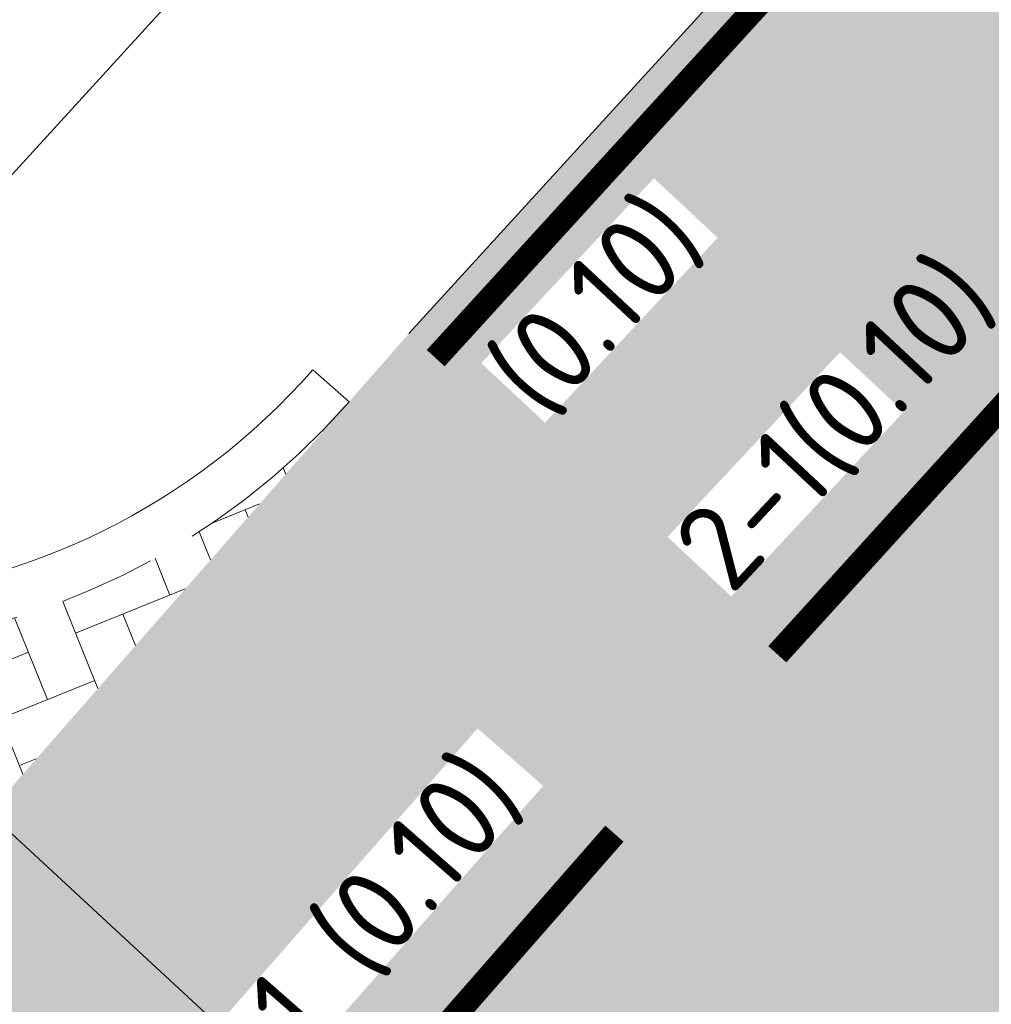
# Model space of a CAD drawing. Header units: metres. Extents: x 163628 to 168255, y 402691 to 405367.
# Tile 667 of 1056: x 165517.87 to 165521.88, y 403944.75 to 403948.81. Entities that reach past the tile are written whole.
import ezdxf

# ---------------------------------------------------------------- set-up
doc = ezdxf.new("R2010")
doc.units = ezdxf.units.M
for name, pattern in [('X-CA190022.004-UO-DWM_Snelfietsroute$0$2-1', [6, 2, -1, 2, -1]), ('X-CA190022.004-UO-DWM_Snelfietsroute$0$VH-OPSLUITBAND_150X250', [24, 16, -2, 4, -2]), ('X-CA190022.004-UO-DWM_Snelfietsroute$0$VW-1-1_STREEP', [2, 1, -1])]:
    doc.linetypes.add(name, pattern=pattern)
for name, color, linetype, lineweight, transparency in [('X-CA190022.004-UO-ARC_Arcering$0$N-WE-VH-VERHARDING_ASFALT_ROOD-A', 14, 'Continuous', 0, 0.5), ('X-CA190022.004-UO-ARC_Arcering$0$N-WE-VH-VERHARDING_ASFALT_ZWARTE OPBOUW- RODE DEKLAAG', 14, 'Continuous', 0, 0.5), ('X-CA190022.004-UO-ARC_Arcering$0$N-WE-VH-VERHARDING_BETONSTRAATSTEEN-A-200 ANTRACTIET', 251, 'Continuous', 18, 0.5)]:
    doc.layers.add(name, color=color, linetype=linetype, lineweight=lineweight, transparency=transparency)
for name, color, linetype, lineweight in [('X-CA190022.004-UO-BBM_bebording bebakening markering_v0.1$0$N-WE-VH-MARKERINGSTEKST-T18', 7, 'Continuous', 18), ('X-CA190022.004-UO-DWM_Snelfietsroute$0$B-WE-VH-KANTVERHARDING-G', 7, 'Continuous', 20), ('X-CA190022.004-UO-DWM_Snelfietsroute$0$N-WE-VH-KANTOPSLUITING_ACHTERKANTBAND-G', 7, 'Continuous', 20), ('X-CA190022.004-UO-DWM_Snelfietsroute$0$N-WE-VH-KANTOPSLUITING_OPSLUITBAND_200X250-G', 7, 'X-CA190022.004-UO-DWM_Snelfietsroute$0$VH-OPSLUITBAND_150X250', 20), ('X-CA190022.004-UO-DWM_Snelfietsroute$0$N-WE-VW-MARKERING_LANGS_STREEP_11_010-G', 7, 'X-CA190022.004-UO-DWM_Snelfietsroute$0$VW-1-1_STREEP', 20), ('X-CA190022.004-UO-DWM_Snelfietsroute$0$N-WE-VW-MARKERING_LANGS_STREEP_21-G', 7, 'X-CA190022.004-UO-DWM_Snelfietsroute$0$2-1', 35), ('X-CA190022.004-UO-DWM_Snelfietsroute$0$N-WE-VW-MARKERING_LANGS_STREEP_DOORGETROKKEN_010-G', 7, 'Continuous', 20), ('X-CA190022.004-UO-KAD_Percelen$0$B-WE-KG-GRENS_PERCEEL-GV', 150, 'Continuous', 9)]:
    doc.layers.add(name, color=color, linetype=linetype, lineweight=lineweight)
doc.styles.add('X-CA190022.004-UO-BBM_bebording bebakening markering_v0.1$0$NLCS-ISO-M500-T18', font='NLCS-ISO.ttf', dxfattribs={"height": 0.9})

msp = doc.modelspace()

# ---------------------------------------------------------------- hatches: boundary and pattern name
at = {"layer": 'X-CA190022.004-UO-ARC_Arcering$0$N-WE-VH-VERHARDING_ASFALT_ROOD-A'}
h = msp.add_hatch(color=256, dxfattribs=at)
h.dxf.hatch_style = 1
h.paths.add_polyline_path([(165529.816, 403953.4711), (165532.7039, 403956.307), (165535.0132, 403958.4736), (165536.968, 403960.1399), (165538.772, 403961.51), (165541.4326, 403963.1582), (165549.9764, 403968.3098), (165558.5401, 403973.4735), (165567.1038, 403978.6371), (165575.6675, 403983.8008), (165576.1108, 403984.0681), (165579.9444, 403986.3795), (165578.1471, 403989.3829), (165574.3036, 403987.0654), (165573.8602, 403986.7981), (165565.2965, 403981.6344), (165556.7329, 403976.4708), (165548.1692, 403971.3071), (165539.6253, 403966.1555), (165536.9478, 403964.457), (165534.2955, 403962.4794), (165532.8436, 403961.2492), (165531.3524, 403959.86), (165529.5466, 403958.1009), (165528.3103, 403956.8931), (165526.2521, 403954.826), (165524.1561, 403952.6452), (165519.475, 403947.519), (165522.0767, 403945.1432), (165526.7639, 403950.2877)])
at = {"layer": 'X-CA190022.004-UO-ARC_Arcering$0$N-WE-VH-VERHARDING_ASFALT_ZWARTE OPBOUW- RODE DEKLAAG'}
h = msp.add_hatch(color=256, dxfattribs=at)
h.dxf.hatch_style = 1
h.paths.add_polyline_path([(165512.4202, 403933.4044), (165522.4288, 403944.8217), (165519.475, 403947.519), (165509.515, 403936.154)])
at = {"layer": 'X-CA190022.004-UO-ARC_Arcering$0$N-WE-VH-VERHARDING_BETONSTRAATSTEEN-A-200 ANTRACTIET'}
h = msp.add_hatch(dxfattribs=at)
h.set_pattern_fill('AVH-BSS_KEIFORMAAT_KEPER', color=256, scale=2, angle=292, pattern_type=2)
h.set_pattern_definition([(292, (0, 0), (0.27337599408, -0.11604122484), [0.63, -0.21]), (202, (0.38942, 0.15733), (0.27337599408, -0.11604122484), [0.63, -0.21])])
h.paths.add_polyline_path([(165519.2286, 403947.2379, -0.415178), (165514.9877, 403946.9655), (165514.2832, 403947.587), (165512.3036, 403945.3352), (165512.3039, 403945.3349), (165513.0223, 403944.7), (165513.7702, 403944.039, -1), (165512.4471, 403942.5392), (165511.7136, 403943.1875), (165510.9805, 403943.8354), (165508.9985, 403941.581), (165509.7298, 403940.9359, -0.41325), (165510.0013, 403936.7089)])

# ---------------------------------------------------------------- linework, layer by layer
at = {"layer": 'X-CA190022.004-UO-DWM_Snelfietsroute$0$B-WE-VH-KANTVERHARDING-G', "flags": 128}
msp.add_lwpolyline([(165519.475, 403947.519), (165524.1561, 403952.6452), (165526.2521, 403954.826), (165528.3103, 403956.8931), (165529.5466, 403958.1009), (165531.3524, 403959.86), (165532.8436, 403961.2492), (165534.2955, 403962.4794), (165536.9478, 403964.457), (165539.6253, 403966.1555), (165577.6511, 403989.0838)], dxfattribs=at)
at = {"layer": 'X-CA190022.004-UO-DWM_Snelfietsroute$0$N-WE-VH-KANTOPSLUITING_ACHTERKANTBAND-G', "ltscale": 0.2, "flags": 128}
msp.add_lwpolyline([(165514.388, 403947.6946), (165514.4192, 403947.7338), (165515.1201, 403947.1154, 0.415178), (165519.0782, 403947.3697, 0.415178)], format="xyb", dxfattribs=at)
msp.add_lwpolyline([(165519.0782, 403947.3697), (165519.2286, 403947.2379)], dxfattribs=at)
at = {"layer": 'X-CA190022.004-UO-DWM_Snelfietsroute$0$N-WE-VH-KANTOPSLUITING_OPSLUITBAND_200X250-G', "ltscale": 0.1, "flags": 128}
msp.add_lwpolyline([(165514.2869, 403947.5838), (165514.9877, 403946.9655, 0.415178), (165519.2286, 403947.2379)], format="xyb", dxfattribs=at)
at = {"layer": 'X-CA190022.004-UO-DWM_Snelfietsroute$0$N-WE-VW-MARKERING_LANGS_STREEP_11_010-G', "const_width": 0.1, "flags": 128}
msp.add_lwpolyline([(165520.3237, 403945.4553), (165511.6267, 403935.5313)], dxfattribs=at)
at = {"layer": 'X-CA190022.004-UO-DWM_Snelfietsroute$0$N-WE-VW-MARKERING_LANGS_STREEP_21-G', "const_width": 0.1, "flags": 128}
msp.add_lwpolyline([(165530.6152, 403956.3669), (165528.859, 403954.6398), (165528.6911, 403954.4711), (165525.6923, 403951.3659), (165520.9962, 403946.1957)], dxfattribs=at)
at = {"layer": 'X-CA190022.004-UO-DWM_Snelfietsroute$0$N-WE-VW-MARKERING_LANGS_STREEP_DOORGETROKKEN_010-G', "const_width": 0.1, "flags": 128}
msp.add_lwpolyline([(165519.5858, 403947.4179), (165524.2656, 403952.5427), (165526.3593, 403954.7211), (165528.4159, 403956.7865), (165529.6514, 403957.9935), (165531.4559, 403959.7514), (165532.9432, 403961.137), (165534.3889, 403962.362), (165537.0329, 403964.3334), (165539.7043, 403966.0279), (165577.7285, 403988.9554)], dxfattribs=at)
at = {"layer": 'X-CA190022.004-UO-KAD_Percelen$0$B-WE-KG-GRENS_PERCEEL-GV', "flags": 128}
for points in [[(165876.78, 404133.76), (165810.2, 404106.56), (165743.98, 404077.52), (165725.38, 404071), (165711.02, 404064.79), (165697.8, 404056.67), (165675.73, 404041.52), (165569.64, 403990.51), (165536.1, 403968.17), (165517, 403947.26), (165516.49, 403946.7), (165523.606, 403940.115), (165599.646, 403976.588), (165708.473, 404044.999), (165892.31, 404133.699)], [(165555.23, 404003.44), (165540.98, 403995.15), (165524.45, 403985.52), (165518.3, 403973.85), (165508.07, 403954.49), (165516.49, 403946.7), (165517, 403947.26), (165536.1, 403968.17), (165569.64, 403990.51)], [(165450.79, 403994.24), (165458.1, 403985.84), (165465.94, 403977.9), (165485.47, 403959.11), (165489.71, 403955.04), (165500.126, 403945.838), (165504.3, 403942.15), (165507.8, 403939), (165513.006, 403935.006), (165525.447, 403925.461), (165529.8, 403922.245), (165546.98, 403918.48), (165534.04, 403930.46), (165523.606, 403940.115), (165516.49, 403946.7), (165508.07, 403954.49), (165478.67, 403980.52), (165474.61, 403984.58), (165470.55, 403988.64), (165461.44, 403999.01)]]:
    msp.add_lwpolyline(points, dxfattribs=at)

# ---------------------------------------------------------------- next in the draw order: texts
at = {"layer": 'X-CA190022.004-UO-BBM_bebording bebakening markering_v0.1$0$N-WE-VH-MARKERINGSTEKST-T18', "char_height": 0.36, "attachment_point": 1, "style": 'X-CA190022.004-UO-BBM_bebording bebakening markering_v0.1$0$NLCS-ISO-M500-T18', "bg_fill": 3, "box_fill_scale": 1, "bg_fill_color": 256, "bg_fill_transparency": 0}
for s, width, insert, rotation in [('(0.10)', 1.044382, (165519.7741, 403947.3971, 10.1227), 46.9623), ('1-1 (0.10)', 1.883237, (165518.5175, 403944.4735), 48.7698)]:
    msp.add_mtext_dynamic_manual_height_columns(s, width=width, gutter_width=2.5, heights=[0], dxfattribs=dict(at, insert=insert, rotation=rotation))

# ---------------------------------------------------------------- next in the draw order: texts
at = {"layer": 'X-CA190022.004-UO-BBM_bebording bebakening markering_v0.1$0$N-WE-VH-MARKERINGSTEKST-T18', "insert": (165520.5432, 403946.6797), "char_height": 0.36, "attachment_point": 1, "rotation": 46.9623, "style": 'X-CA190022.004-UO-BBM_bebording bebakening markering_v0.1$0$NLCS-ISO-M500-T18', "bg_fill": 3, "box_fill_scale": 1, "bg_fill_color": 256, "bg_fill_transparency": 0}
msp.add_mtext_dynamic_manual_height_columns('2-1(0.10)', width=1.043269, gutter_width=2.5, heights=[0], dxfattribs=at)

doc.saveas('drawing.dxf')
